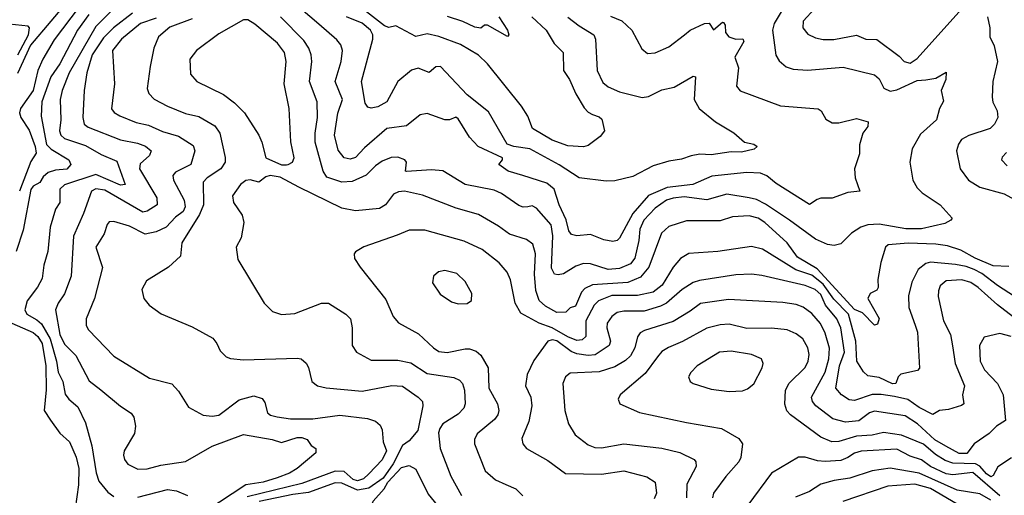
# Model space of a CAD drawing. Extents: x 1308313 to 1441400, y 959662 to 1036319.
# Tile 399 of 656: x 1358265 to 1362665, y 1016816 to 1018942. Entities that reach past the tile are written whole.
import ezdxf

# ---------------------------------------------------------------- set-up
doc = ezdxf.new("R2010")
doc.units = 0

msp = doc.modelspace()

# ---------------------------------------------------------------- linework, layer by layer
at = {"layer": '0CON10XD'}
for points in [[(1358495, 1019043.8), (1358312.5, 1018827.5), (1358255, 1018702)], [(1358717.6, 1019025), (1358605, 1018911.6), (1358485.9, 1018705), (1358454.4, 1018625), (1358446.2, 1018585), (1358448.7, 1018495), (1358443, 1018445), (1358448.2, 1018425), (1358465, 1018410.7), (1358558.8, 1018378.8), (1358628.8, 1018338.8), (1358699.5, 1018309.5), (1358736.7, 1018205), (1358715, 1018202.7), (1358605, 1018249.4), (1358465, 1018203.5), (1358444.6, 1018185), (1358444.3, 1018125), (1358424.8, 1018095), (1358400.8, 1018015), (1358390.8, 1017905), (1358372.7, 1017845), (1358365.8, 1017784.2), (1358344.3, 1017745.7), (1358297.7, 1017685), (1358287.3, 1017645), (1358296.2, 1017625), (1358340.7, 1017600.7), (1358361.8, 1017581.8), (1358400.3, 1017515), (1358429.7, 1017415), (1358436.5, 1017366.5), (1358457, 1017325), (1358468.2, 1017268.2), (1358485, 1017245.4), (1358525, 1017211.5), (1358559.2, 1017139.2), (1358587.1, 1017037.1), (1358605.9, 1016915.9), (1358618.7, 1016878.7), (1358658.9, 1016828.9), (1358685, 1016810)], [(1360553.1, 1018955), (1360617.1, 1018895), (1360652.7, 1018835), (1360693.3, 1018795), (1360695.4, 1018715), (1360722.3, 1018675), (1360749.8, 1018609.8), (1360787.5, 1018547.5), (1360805, 1018528.1), (1360825, 1018517.5), (1360855, 1018507.5), (1360866.7, 1018496.7), (1360878.8, 1018445), (1360859.5, 1018420.5), (1360805, 1018379.2), (1360785, 1018373.1), (1360715, 1018377.8), (1360645, 1018402.9), (1360556.7, 1018455), (1360535, 1018511.1), (1360506.7, 1018555), (1360355.3, 1018745), (1360315, 1018782.7), (1360235, 1018831.1), (1360137.4, 1018867.4), (1360085, 1018878.9), (1360035, 1018866.7), (1359945, 1018914.4), (1359915, 1018907.1), (1359895, 1018914.3), (1359726.5, 1019046.5)], [(1358530.3, 1018999.7), (1358418.4, 1018851.6), (1358368.4, 1018765), (1358345.9, 1018715), (1358325, 1018625.3), (1358268.1, 1018545), (1358263.2, 1018525), (1358269.6, 1018505), (1358307.7, 1018447.7), (1358334, 1018375), (1358338.5, 1018345), (1358315, 1018308), (1358264.5, 1018175)], [(1361672.9, 1018985), (1361636, 1018925), (1361629.5, 1018895), (1361643.8, 1018783.8), (1361658.3, 1018758.3), (1361690.8, 1018730.8), (1361720.9, 1018720.9), (1361785, 1018716.7), (1361945, 1018730.4), (1362085, 1018695.5), (1362105, 1018678.1), (1362126.1, 1018636.1), (1362155, 1018622.6), (1362185, 1018627.8), (1362275, 1018670.2), (1362315, 1018673.2), (1362359.3, 1018680.7), (1362405, 1018707.5), (1362403.6, 1018675), (1362382.5, 1018625), (1362392.9, 1018577.1), (1362375.8, 1018545), (1362361.4, 1018495), (1362289.8, 1018430.2), (1362252.5, 1018365), (1362243.3, 1018305), (1362255.6, 1018225), (1362275, 1018190.8), (1362297.2, 1018167.2), (1362378, 1018115), (1362432, 1018055), (1362426, 1018045), (1362398.7, 1018031.3), (1362295, 1018007.5), (1362225, 1018007.2), (1362105, 1018027.8), (1362055.2, 1018024.8), (1362024.5, 1018015), (1361981.7, 1017988.3), (1361935, 1017939.7), (1361905, 1017932), (1361875, 1017936.9), (1361820.9, 1017960.9), (1361705, 1018045.4), (1361597.3, 1018117.3), (1361557.5, 1018137.5), (1361525.3, 1018145.3), (1361425, 1018161.3), (1361335, 1018136.5), (1361235, 1018149.8), (1361184.7, 1018144.7), (1361155, 1018134.7), (1361105, 1018099.7), (1361054.2, 1018045), (1361035.5, 1018005), (1361032, 1017955), (1361013.7, 1017876.3), (1360995, 1017850.8), (1360945, 1017829.3), (1360895, 1017824.4), (1360815, 1017850.3), (1360785, 1017851.4), (1360749.4, 1017840.6), (1360695, 1017805.4), (1360670.6, 1017800.6), (1360654.4, 1017805), (1360641.4, 1017831.4), (1360648, 1017975), (1360639.5, 1018025), (1360575, 1018099.4), (1360555, 1018109.4), (1360535, 1018105.6), (1360515, 1018103.6), (1360495, 1018110.9), (1360418.2, 1018165), (1360385, 1018180.2), (1360255, 1018204.7), (1360156.1, 1018266.1), (1360105, 1018271.1), (1359992.8, 1018262.8), (1359988.8, 1018265), (1359994, 1018305), (1359986.2, 1018315), (1359955, 1018327.9), (1359925, 1018325.4), (1359885, 1018309.1), (1359855, 1018289.1), (1359813.8, 1018246.2), (1359750.7, 1018219.3), (1359705, 1018214.9), (1359637.9, 1018237.9), (1359620.5, 1018265), (1359585.7, 1018395), (1359585.2, 1018434.8), (1359596.3, 1018505), (1359593.5, 1018575), (1359559.7, 1018665), (1359569.7, 1018755), (1359566.6, 1018785), (1359556.6, 1018815), (1359535, 1018848.9), (1359430.3, 1018955)], [(1360905, 1018958.4), (1360955, 1018936.2), (1361000, 1018895), (1361045, 1018812), (1361070.9, 1018790.9), (1361105, 1018793.6), (1361165, 1018820), (1361235.5, 1018875), (1361260.8, 1018895), (1361325, 1018925.4), (1361346, 1018926), (1361365, 1018897.1), (1361405, 1018931.4), (1361409.7, 1018929.7), (1361417, 1018917), (1361419.3, 1018885), (1361433.5, 1018865), (1361465, 1018854.8), (1361495.8, 1018855.7), (1361501.2, 1018845), (1361460, 1018775), (1361476.4, 1018726.4), (1361468.1, 1018645), (1361484, 1018624), (1361665, 1018556.2), (1361833.3, 1018543.3), (1361846, 1018535), (1361867.9, 1018497.9), (1361895, 1018481.4), (1361925, 1018480.6), (1362005, 1018500), (1362056.2, 1018485), (1362055.6, 1018465), (1362032.5, 1018435), (1362017.9, 1018382.1), (1362017.5, 1018342.5), (1361995.8, 1018275), (1361998.6, 1018235), (1362020, 1018175), (1361965, 1018170), (1361895.5, 1018144.5), (1361845, 1018144.3), (1361828.3, 1018138.3), (1361795, 1018115.8), (1361645, 1018209.6), (1361603.9, 1018243.9), (1361575, 1018255.8), (1361515, 1018258.8), (1361358.1, 1018241.9), (1361272.5, 1018205), (1361157.7, 1018192.3), (1361075, 1018155.6), (1361005, 1018074.8), (1360945, 1017965.5), (1360935, 1017954.5), (1360915, 1017950.4), (1360875, 1017957.3), (1360815, 1017982.3), (1360755, 1017976.2), (1360731.4, 1017981.4), (1360718.7, 1017998.7), (1360707.1, 1018047.1), (1360675.2, 1018115), (1360652.6, 1018185), (1360620.4, 1018210.4), (1360513.8, 1018245), (1360447.5, 1018265), (1360406.2, 1018295), (1360422, 1018315), (1360422.5, 1018325), (1360312.9, 1018375), (1360275, 1018417.1), (1360225, 1018499.5), (1360214.5, 1018505.5), (1360185, 1018494.4), (1360165, 1018494.4), (1360085, 1018522.2), (1360053.8, 1018516.2), (1359993.1, 1018466.9), (1359905, 1018455.3), (1359805, 1018369.6), (1359765, 1018326.5), (1359741.7, 1018318.3), (1359715, 1018324.5), (1359688.5, 1018358.5), (1359672.2, 1018425), (1359686.6, 1018523.4), (1359708, 1018585), (1359675.2, 1018665), (1359702, 1018755), (1359706.9, 1018805), (1359699.3, 1018829.3), (1359682.7, 1018852.7), (1359601.7, 1018921.7), (1359521.2, 1018991.2)], [(1361818.4, 1018991.6), (1361765.5, 1018935), (1361764.4, 1018905.6), (1361786.7, 1018876.7), (1361821.1, 1018861.1), (1361855, 1018853.2), (1361903.3, 1018853.3), (1362005, 1018872.5), (1362046.7, 1018855), (1362095, 1018853.8), (1362195, 1018779.5), (1362217.5, 1018755), (1362245, 1018748.2), (1362275, 1018768.2), (1362475, 1018990)], [(1358574.2, 1018965), (1358522.5, 1018895), (1358444.8, 1018745), (1358403.4, 1018686.6), (1358363.3, 1018575), (1358361.2, 1018511.2), (1358385, 1018383.9), (1358405, 1018362.9), (1358484.5, 1018315), (1358493.8, 1018295), (1358476.1, 1018273.9), (1358425, 1018269.8), (1358391.8, 1018258.2), (1358370.3, 1018239.7), (1358355, 1018214.5), (1358325, 1018197.1), (1358315, 1018182.2), (1358279.7, 1018000.3), (1358248.3, 1017905)], [(1358768.4, 1018971.6), (1358684.5, 1018905.5), (1358639.1, 1018860.9), (1358588.8, 1018785), (1358564.8, 1018705), (1358552.9, 1018625), (1358546.4, 1018505), (1358553.1, 1018475), (1358571.2, 1018461.2), (1358714.8, 1018404.8), (1358790.6, 1018389.4), (1358826.9, 1018376.9), (1358851.8, 1018355), (1358845.5, 1018335), (1358803.1, 1018296.9), (1358799.5, 1018275), (1358877.1, 1018145), (1358879.2, 1018115), (1358835, 1018086.1), (1358815, 1018081.2), (1358645, 1018180.3), (1358605, 1018185.7), (1358585.4, 1018175), (1358550.4, 1018075), (1358505.3, 1017974.7), (1358495.3, 1017795), (1358464.3, 1017715.7), (1358436.8, 1017675), (1358425.2, 1017645), (1358443.5, 1017535), (1358465, 1017490.6), (1358515, 1017440), (1358575, 1017327.1), (1358627, 1017287), (1358715, 1017213.5), (1358763.2, 1017183.2), (1358775.3, 1017165.3), (1358782.1, 1017125), (1358777.6, 1017092.4), (1358731.9, 1017015), (1358728.6, 1016995), (1358732.5, 1016975), (1358748, 1016955), (1358792.3, 1016932.3), (1358833.8, 1016933.8), (1358895, 1016949.7), (1359005, 1016966.6), (1359125, 1017035.8), (1359265, 1017088), (1359393.3, 1017065), (1359435, 1017051.1), (1359505, 1017074.5), (1359525, 1017074.4), (1359550, 1017065), (1359567.9, 1017037.9), (1359588, 1017025), (1359587.9, 1017005), (1359504.5, 1016935), (1359471.1, 1016915), (1359415, 1016893.4), (1359352.9, 1016875), (1359275, 1016863.1), (1359096, 1016744)], [(1358875, 1018948.9), (1358804.7, 1018925), (1358719.4, 1018855), (1358678.8, 1018805), (1358688.5, 1018655), (1358675, 1018544), (1358686.8, 1018526.8), (1358712.1, 1018512.1), (1358785, 1018483.1), (1358839.7, 1018469.7), (1358902.2, 1018442.2), (1358975, 1018421.3), (1359039.5, 1018379.5), (1359047.7, 1018355), (1359030, 1018295), (1358960.3, 1018259.7), (1358948.8, 1018245), (1358951.8, 1018225), (1358999.5, 1018135), (1359004.7, 1018105), (1358994.7, 1018085), (1358960.4, 1018059.6), (1358920, 1018015), (1358875, 1017993.7), (1358825, 1017983.1), (1358755, 1018018.8), (1358685, 1018039.1), (1358665, 1018038.5), (1358655, 1018026.9), (1358641.5, 1017985), (1358605.4, 1017925), (1358634.1, 1017834.1), (1358598.8, 1017695), (1358561.1, 1017605), (1358561.2, 1017575), (1358572.5, 1017555), (1358685, 1017438.1), (1358845, 1017340), (1358945, 1017313.3), (1358975, 1017281.4), (1359019.1, 1017209.1), (1359085, 1017174.2), (1359125, 1017168.9), (1359155, 1017174.5), (1359245, 1017242.7), (1359310.9, 1017260.9), (1359348.6, 1017248.6), (1359360.5, 1017230.5), (1359371.8, 1017185), (1359385, 1017174.6), (1359415.8, 1017165.8), (1359475, 1017157.6), (1359575, 1017158.1), (1359695, 1017173.5), (1359819.7, 1017159.7), (1359855, 1017147.5), (1359875, 1017128.6), (1359885, 1017108), (1359888.5, 1017055), (1359904.1, 1017015), (1359885, 1016973.9), (1359825, 1016911.3), (1359800.5, 1016889.5), (1359775, 1016880.1), (1359755, 1016885.7), (1359715, 1016921.4), (1359675, 1016923.2), (1359525, 1016868.8), (1359280.7, 1016809.3)], [(1359034.8, 1018945.2), (1358935, 1018908.8), (1358884.6, 1018865), (1358864.2, 1018815), (1358847.9, 1018732.1), (1358833.8, 1018635), (1358841.4, 1018611.4), (1358866.4, 1018586.4), (1358925.3, 1018555.3), (1359005, 1018522.9), (1359065, 1018509.1), (1359137.3, 1018467.3), (1359159.7, 1018435), (1359183.5, 1018326.5), (1359182.5, 1018305), (1359164, 1018275), (1359101.8, 1018235), (1359085.3, 1018215), (1359086.3, 1018115), (1359068.5, 1018071.5), (1358990, 1017945), (1358983.3, 1017885), (1358930, 1017835), (1358831.1, 1017775), (1358810.8, 1017735), (1358820, 1017695), (1358843.3, 1017665), (1358897.3, 1017627.3), (1359035, 1017569.2), (1359127.9, 1017517.9), (1359146, 1017495), (1359160.9, 1017460.9), (1359186.7, 1017435), (1359207, 1017427), (1359265, 1017420.9), (1359505, 1017428.9), (1359522.5, 1017425), (1359545, 1017406.7), (1359555, 1017386.7), (1359570.8, 1017325), (1359595, 1017305.7), (1359635, 1017295.5), (1359795, 1017281.8), (1359927.1, 1017307.1), (1359975, 1017303.8), (1360045.7, 1017255), (1360064.5, 1017234.5), (1360066.5, 1017215), (1360044.4, 1017105), (1360005, 1017058.6), (1359975, 1017038.1), (1359933.8, 1016956.2), (1359888.5, 1016891.5), (1359825, 1016846.8), (1359775, 1016838.6), (1359705, 1016870), (1359675, 1016871.7), (1359555, 1016828.6), (1359485, 1016819.9), (1359335, 1016787.4)], [(1359457.6, 1018292.4), (1359465, 1018294.3), (1359484.4, 1018305.6), (1359491.1, 1018325), (1359476.1, 1018396.1), (1359469.3, 1018545), (1359446.8, 1018655), (1359455.3, 1018755), (1359448.8, 1018795), (1359417.1, 1018837.1), (1359315, 1018922.7), (1359285, 1018941.1), (1359265, 1018941.9), (1359155, 1018878.9), (1359055.3, 1018804.7), (1359024.5, 1018765), (1359028.2, 1018698.2), (1359055.8, 1018665.8), (1359175, 1018607.1), (1359225, 1018570.9), (1359269.1, 1018525), (1359333.1, 1018425), (1359346.7, 1018395), (1359364, 1018325), (1359435, 1018293.3), (1359457.6, 1018292.4)], [(1360715, 1018954), (1360764.8, 1018914.8), (1360831.2, 1018875), (1360837.3, 1018855), (1360845.5, 1018715), (1360870.9, 1018660.9), (1360895, 1018642.1), (1360945, 1018619.3), (1361045.9, 1018594.1), (1361075, 1018598.7), (1361135, 1018628.8), (1361190.2, 1018639.8), (1361275, 1018690), (1361285, 1018686.2), (1361279.5, 1018585), (1361300.6, 1018545), (1361375, 1018485.7), (1361456.8, 1018436.8), (1361503.8, 1018395), (1361545, 1018385.5), (1361560, 1018375), (1361547.4, 1018362.6), (1361489.9, 1018349.9), (1361445, 1018351.1), (1361355, 1018338.1), (1361305, 1018340.7), (1361265, 1018333.9), (1361221.8, 1018318.2), (1361165, 1018309.3), (1361095, 1018288.4), (1361005, 1018240.2), (1360925, 1018221.5), (1360885, 1018220), (1360765, 1018234.3), (1360675, 1018293.2), (1360545, 1018364.8), (1360472.5, 1018375), (1360443.2, 1018385), (1360359.9, 1018529.9), (1360265, 1018605.5), (1360145, 1018732.9), (1360125, 1018731.4), (1360095, 1018705.6), (1360045, 1018725.7), (1360015.9, 1018715.9), (1359954.5, 1018665.5), (1359905, 1018574.4), (1359865, 1018552.3), (1359835, 1018546.5), (1359820.8, 1018550.8), (1359809.2, 1018569.2), (1359792.9, 1018665), (1359842.8, 1018855), (1359842.6, 1018875), (1359832.3, 1018895), (1359795, 1018926.1), (1359725, 1018954.7)], [(1360405.6, 1018955), (1360444.2, 1018895), (1360450, 1018875), (1360445, 1018867.5), (1360355, 1018917.5), (1360342, 1018918), (1360325, 1018904), (1360298.1, 1018908.1), (1360245, 1018933.6), (1360176, 1018956)], [(1362589.2, 1018955), (1362600.4, 1018905), (1362600, 1018865), (1362620, 1018825), (1362634.4, 1018755), (1362613.6, 1018665), (1362610, 1018595), (1362613.5, 1018573.5), (1362632.7, 1018535), (1362635.6, 1018505), (1362620.5, 1018475), (1362601.9, 1018455), (1362506.3, 1018423.7), (1362473.6, 1018406.4), (1362459.6, 1018385), (1362451.2, 1018355), (1362468.2, 1018275), (1362505, 1018224.5), (1362555, 1018193.9), (1362665, 1018162.9), (1362792.8, 1018092.8)], [(1358256.5, 1018785), (1358304.3, 1018875), (1358308.8, 1018905), (1358303.3, 1018913.3), (1358190, 1018925)], [(1362675, 1018347.9), (1362655, 1018327.5), (1362651.9, 1018315), (1362678.3, 1018288.3)], [(1362685, 1017838.1), (1362615, 1017841.3), (1362535, 1017875.7), (1362471.3, 1017911.3), (1362411.5, 1017931.5), (1362359, 1017939), (1362235, 1017943), (1362146.2, 1017935), (1362134, 1017925), (1362113.9, 1017856.1), (1362099.5, 1017780.5), (1362102, 1017745), (1362095, 1017733.3), (1362065, 1017717.1), (1362055.4, 1017695), (1362105.8, 1017605.8), (1362098.9, 1017581.1), (1362085, 1017576.7), (1362030.9, 1017630.9), (1361995, 1017645.6), (1361828.4, 1017828.4), (1361740.1, 1017880.1), (1361694.3, 1017945), (1361595.5, 1018035), (1361565, 1018054.1), (1361525, 1018064.7), (1361450.1, 1018059.9), (1361395, 1018042.7), (1361245, 1018042.2), (1361165, 1018017.2), (1361132.9, 1017987.1), (1361076.9, 1017835), (1361039.7, 1017790.3), (1360982.5, 1017767.5), (1360825, 1017757.3), (1360789.6, 1017740.4), (1360775.7, 1017724.3), (1360748.3, 1017661.7), (1360725, 1017653.1), (1360705, 1017634.6), (1360665, 1017632.4), (1360615, 1017660.7), (1360586.5, 1017686.5), (1360570.8, 1017730.8), (1360565.2, 1017805), (1360570, 1017895), (1360557.7, 1017937.7), (1360529.5, 1017959.5), (1360453, 1017983), (1360405, 1018019.6), (1360315, 1018070.7), (1360215, 1018099.6), (1360065, 1018157.5), (1359985, 1018175.4), (1359957.3, 1018172.7), (1359935, 1018162.5), (1359899.1, 1018115), (1359872.4, 1018097.6), (1359765, 1018087.6), (1359705, 1018099.7), (1359512.8, 1018192.8), (1359428.1, 1018238.1), (1359384.7, 1018245.3), (1359365, 1018240), (1359333.9, 1018216.1), (1359295, 1018226.7), (1359275, 1018222.8), (1359251.7, 1018205), (1359215.3, 1018155), (1359220, 1018125), (1359258.4, 1018068.4), (1359266, 1018035), (1359253.8, 1017966.2), (1359232, 1017925), (1359239.5, 1017869.5), (1359357.5, 1017675), (1359395, 1017637.5), (1359435, 1017624.3), (1359495, 1017627.8), (1359613.3, 1017675), (1359645, 1017674.4), (1359722.9, 1017625), (1359743.3, 1017605), (1359750.9, 1017565), (1359750.6, 1017485), (1359770, 1017455), (1359835, 1017420.4), (1359955, 1017420.3), (1360012.4, 1017407.6), (1360085, 1017360.5), (1360205, 1017342.5), (1360230.6, 1017330.6), (1360243.6, 1017315), (1360252.7, 1017285), (1360255.4, 1017225), (1360249.2, 1017205), (1360225, 1017178.4), (1360156.2, 1017135), (1360141.8, 1017115), (1360136.7, 1017095), (1360143.9, 1017025), (1360191.6, 1016901.6), (1360238.9, 1016815)], [(1362711.2, 1017705), (1362635, 1017753.7), (1362565, 1017807.9), (1362530.8, 1017825), (1362495, 1017838.6), (1362447, 1017847), (1362335, 1017857.7), (1362315, 1017852.6), (1362280.4, 1017825), (1362252, 1017768), (1362236.9, 1017706.9), (1362238, 1017655), (1362266.5, 1017576.5), (1362276.9, 1017545), (1362286.6, 1017383.4), (1362276.9, 1017373.1), (1362202.8, 1017357.2), (1362190.5, 1017345), (1362180.6, 1017315), (1362165, 1017313.5), (1362105, 1017342.1), (1362055, 1017349.6), (1362035, 1017367.5), (1362005.7, 1017415.7), (1362001.7, 1017505), (1361969.3, 1017625), (1361902.4, 1017692.4), (1361855, 1017759.8), (1361805, 1017800.1), (1361733.7, 1017823.7), (1361585, 1017915.9), (1361535, 1017927.3), (1361385, 1017905.3), (1361255, 1017896.2), (1361217.3, 1017875), (1361184.4, 1017835.6), (1361135.5, 1017754.5), (1361095, 1017723.4), (1361025, 1017709.4), (1360911.4, 1017708.6), (1360850.7, 1017685), (1360832.1, 1017665), (1360795, 1017595.5), (1360794.1, 1017525), (1360778.9, 1017511.1), (1360755, 1017508.3), (1360715, 1017523.6), (1360644.3, 1017564.3), (1360586.2, 1017585), (1360505, 1017630.3), (1360479.1, 1017675), (1360458.7, 1017778.7), (1360443.5, 1017813.5), (1360407.8, 1017855), (1360331.9, 1017915), (1360251.8, 1017951.8), (1360075, 1018000.8), (1360005, 1018000.9), (1359951.7, 1017978.3), (1359803.2, 1017926.8), (1359766.1, 1017903.9), (1359760, 1017895), (1359761.2, 1017875), (1359785.8, 1017835), (1359901.5, 1017691.5), (1359933.3, 1017615), (1359957.2, 1017587.2), (1360047.4, 1017537.4), (1360113.3, 1017475), (1360138.5, 1017458.5), (1360175, 1017453.4), (1360255, 1017471.1), (1360275, 1017470.4), (1360305, 1017460), (1360325, 1017441.4), (1360358.2, 1017385), (1360361.2, 1017295), (1360400, 1017225), (1360405.4, 1017195), (1360400.9, 1017175), (1360386.5, 1017155), (1360309.2, 1017090.8), (1360297.8, 1017065), (1360297.5, 1017045), (1360345.6, 1016925), (1360391.4, 1016885), (1360436.8, 1016863.2), (1360482.5, 1016845), (1360513.7, 1016813.7)], [(1360225, 1017672), (1360265, 1017673.3), (1360283.6, 1017686.4), (1360285, 1017717.5), (1360255, 1017771.2), (1360217.9, 1017807.9), (1360165, 1017820.6), (1360135.7, 1017814.3), (1360114.2, 1017795.8), (1360110, 1017765), (1360143.3, 1017715), (1360195, 1017680.8), (1360225, 1017672)], [(1362725, 1017596.8), (1362635, 1017666.7), (1362548.6, 1017745), (1362515, 1017766.4), (1362475, 1017779), (1362405, 1017774.5), (1362378.5, 1017751.5), (1362370.4, 1017729.6), (1362370, 1017705), (1362392.9, 1017595), (1362424.7, 1017534.7), (1362433.6, 1017483.6), (1362445.9, 1017405), (1362486.4, 1017305), (1362477.8, 1017265), (1362484.5, 1017225), (1362473, 1017217), (1362415, 1017198.6), (1362375.3, 1017194.7), (1362345, 1017177.3), (1362285, 1017208.1), (1362234.5, 1017244.5), (1362175, 1017258), (1362115, 1017267), (1362075, 1017266.2), (1361995, 1017240), (1361971.7, 1017241.7), (1361937.7, 1017265), (1361912.1, 1017295), (1361929, 1017395), (1361951.2, 1017455), (1361934.5, 1017565), (1361916.5, 1017605), (1361865.8, 1017665), (1361845, 1017713.1), (1361819.7, 1017735), (1361775, 1017753.5), (1361581.3, 1017798.7), (1361535, 1017804.2), (1361465, 1017800.7), (1361303.5, 1017776.5), (1361275, 1017767.1), (1361225, 1017736.4), (1361155.3, 1017675), (1361128.5, 1017661.5), (1361055, 1017638.5), (1360965, 1017639), (1360935, 1017632.2), (1360910.8, 1017615), (1360889.7, 1017585), (1360888.4, 1017565), (1360905.3, 1017505), (1360899.1, 1017485), (1360837, 1017443), (1360805, 1017440.7), (1360755, 1017447.9), (1360729.2, 1017459.2), (1360665, 1017506.5), (1360645, 1017510.4), (1360625.5, 1017504.5), (1360562.4, 1017417.6), (1360532.2, 1017355), (1360524.6, 1017305), (1360548.9, 1017255), (1360554, 1017215), (1360540, 1017145), (1360509.5, 1017069.5), (1360512.9, 1017045), (1360529.2, 1017025), (1360625, 1016971.8), (1360703.5, 1016913.5), (1360865, 1016910.5), (1360965, 1016925.3), (1361068.1, 1016898.1), (1361104.4, 1016875), (1361110, 1016825), (1361100.3, 1016799.7)], [(1362696.2, 1017526.2), (1362645, 1017538.3), (1362575, 1017523.3), (1362554.7, 1017485), (1362556.8, 1017415), (1362576.9, 1017376.9), (1362634.1, 1017315), (1362659.2, 1017265), (1362670.6, 1017149.4), (1362629.5, 1017125), (1362597.8, 1017092.2), (1362530.9, 1017045), (1362497.3, 1017002.7), (1362462.9, 1017002.9), (1362403.6, 1017035), (1362355, 1017063.3), (1362276.7, 1017135), (1362221.6, 1017171.6), (1362085, 1017191.2), (1362062.9, 1017185), (1362015, 1017147.8), (1361955, 1017142), (1361898, 1017158), (1361823.3, 1017215), (1361807.2, 1017235), (1361804, 1017255), (1361864.6, 1017365.4), (1361881.2, 1017425), (1361883.6, 1017473.6), (1361865, 1017540.6), (1361843.4, 1017583.4), (1361805, 1017628.7), (1361766.8, 1017656.8), (1361735, 1017668.4), (1361675, 1017677.5), (1361431.7, 1017691.7), (1361307.1, 1017672.9), (1361260.9, 1017639.1), (1361185, 1017593.2), (1361057.3, 1017552.7), (1361038.2, 1017541.8), (1361025.8, 1017524.2), (1361013.7, 1017475), (1360995, 1017439.6), (1360972.3, 1017417.7), (1360925, 1017389.5), (1360855, 1017367.1), (1360725, 1017361.9), (1360704.5, 1017345.5), (1360692.5, 1017315), (1360700.9, 1017195), (1360717.5, 1017135), (1360746.6, 1017086.6), (1360805, 1017040.5), (1360835, 1017029.1), (1360865, 1017027.1), (1360965, 1017046), (1361135, 1017026.1), (1361215, 1017006.8), (1361279.2, 1016975), (1361286.5, 1016965), (1361287.3, 1016945), (1361245.9, 1016865), (1361245.3, 1016804.7)], [(1358229.8, 1017585), (1358325, 1017542.9), (1358346.3, 1017525), (1358365, 1017493.8), (1358381.9, 1017395), (1358383.6, 1017286.4), (1358373.8, 1017195), (1358401.8, 1017151.8), (1358443.4, 1017093.4), (1358487.6, 1017055), (1358516.5, 1016986.5), (1358529.5, 1016935), (1358527.4, 1016862.6), (1358512, 1016755)], [(1362697.3, 1016982.7), (1362636.6, 1016943.4), (1362615, 1016904.5), (1362605, 1016898.9), (1362585, 1016911.6), (1362555.6, 1016945.6), (1362536.2, 1016956.2), (1362435, 1016960), (1362401.2, 1016971.2), (1362357.8, 1016997.8), (1362304.2, 1017044.2), (1362205.7, 1017084.3), (1362125, 1017096.6), (1362075, 1017084.1), (1362005, 1017079.7), (1361925, 1017055.7), (1361894, 1017054), (1361844.8, 1017074.8), (1361708.9, 1017175), (1361693.2, 1017193.2), (1361683.6, 1017223.6), (1361687.1, 1017285), (1361703.6, 1017316.4), (1361775, 1017387.5), (1361788.1, 1017415), (1361792.5, 1017445), (1361787.6, 1017475), (1361765, 1017514.5), (1361735, 1017538.2), (1361695, 1017554.7), (1361625, 1017562.7), (1361515, 1017561.8), (1361435, 1017581.4), (1361395, 1017578.2), (1361335, 1017562.2), (1361227.2, 1017502.8), (1361163.9, 1017476.1), (1361135, 1017457.9), (1361115.4, 1017435), (1361059.5, 1017360.5), (1360948, 1017265), (1360938.8, 1017245), (1360946.2, 1017225), (1361035, 1017186.5), (1361245, 1017140.4), (1361401.2, 1017115), (1361479.3, 1017069.3), (1361495.7, 1017045), (1361487.9, 1016985), (1361479.1, 1016965), (1361420.5, 1016899.5), (1361365.4, 1016825), (1361361.6, 1016805)], [(1361435, 1017279.5), (1361495, 1017283.3), (1361517.8, 1017292.2), (1361546, 1017314), (1361583.3, 1017385), (1361587.1, 1017405), (1361579.2, 1017425), (1361535.3, 1017445.3), (1361445, 1017460.4), (1361392, 1017455), (1361292.9, 1017395), (1361264.2, 1017365), (1361254, 1017345), (1361261.2, 1017325), (1361275, 1017315.8), (1361355, 1017290), (1361435, 1017279.5)], [(1362645, 1016812.5), (1362525, 1016917.6), (1362435, 1016906.4), (1362405, 1016911.6), (1362335.8, 1016945), (1362295, 1016973.7), (1362245, 1016990.4), (1362185, 1017021.5), (1362025, 1017012.4), (1361995, 1017004.3), (1361965, 1016985.3), (1361935, 1016971), (1361865, 1016966.6), (1361829.6, 1016969.6), (1361774.6, 1016985.4), (1361745, 1016985.5), (1361624.7, 1016915.3), (1361518.3, 1016771.7)], [(1360225, 1016437.5), (1360185, 1016442.7), (1360075.6, 1016495.6), (1359965, 1016512.9), (1359922.6, 1016535), (1359875, 1016585.3), (1359851.5, 1016635), (1359836.5, 1016715), (1359835, 1016762.5), (1359845, 1016788.7), (1359893.7, 1016845), (1359909.2, 1016875), (1359970.7, 1016939.3), (1360005, 1016948.6), (1360035, 1016932.1), (1360090.2, 1016820.2), (1360176.2, 1016715), (1360206, 1016636), (1360247.8, 1016565), (1360267.2, 1016505), (1360273.6, 1016473.6), (1360255, 1016444.2), (1360225, 1016437.5)], [(1362605, 1016794.5), (1362555, 1016821.9), (1362455, 1016838.2), (1362284.9, 1016914.9), (1362155, 1016936.2), (1362075, 1016925.3), (1361975, 1016891.7), (1361905, 1016882.5), (1361844.8, 1016865.2), (1361795, 1016833.2), (1361732.1, 1016807.9)], [(1358793.4, 1016806.6), (1358925, 1016841.5), (1358965, 1016835.7), (1359015, 1016814.3)], [(1362455, 1016775.7), (1362335, 1016846.7), (1362265, 1016865.6), (1362145, 1016856.9), (1361942.7, 1016787.3)]]:
    msp.add_lwpolyline(points, dxfattribs=at)

doc.saveas('drawing.dxf')
